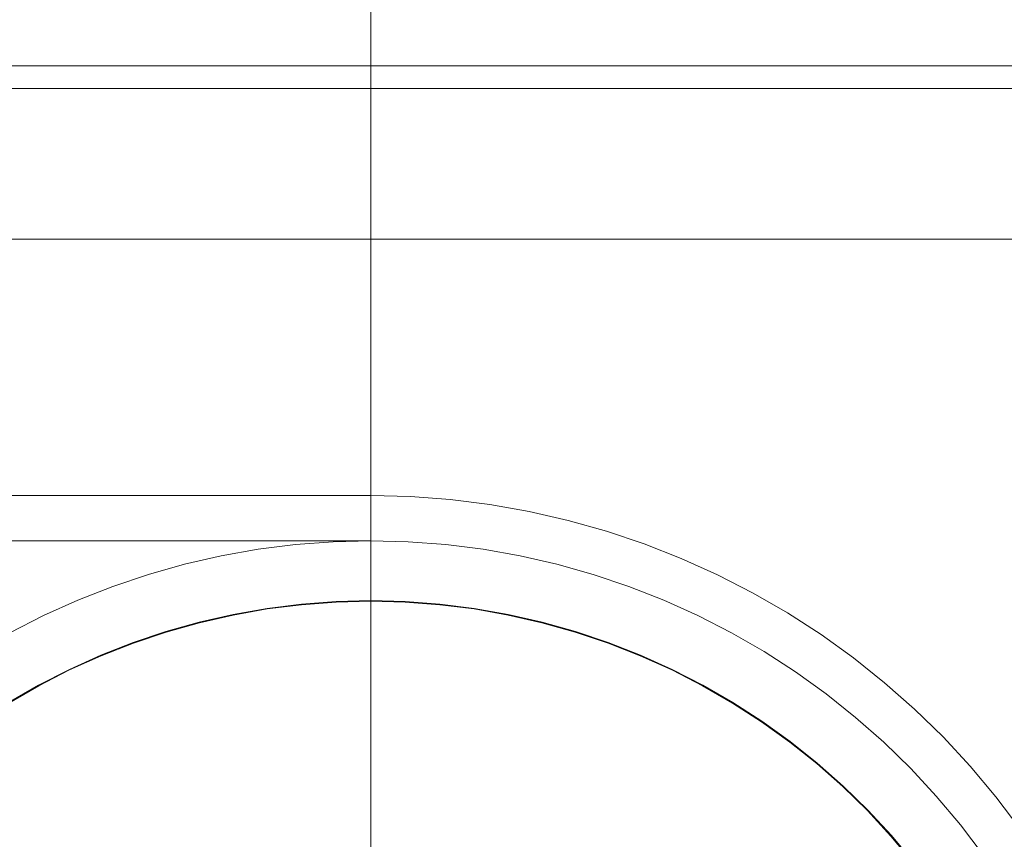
# Model space of a CAD drawing. Header units: millimetres. Extents: x -2233 to 61924, y -68080 to 6847.
# Tile 809 of 1022: x 26727 to 26792, y 1271 to 1326. Entities that reach past the tile are written whole.
import ezdxf

# ---------------------------------------------------------------- set-up
doc = ezdxf.new("R2010")
doc.units = ezdxf.units.MM
doc.layers.add('COTAS_P', color=1, linetype='Continuous', lineweight=0)
doc.layers.add('lateral_C05', color=7, linetype='Continuous', lineweight=0)
doc.dimstyles.new('R19_100', dxfattribs={"dimtxt": 250, "dimasz": 150, "dimexe": 150, "dimexo": 80, "dimgap": 100, "dimtad": 1, "dimtih": 1, "dimtoh": 1, "dimdsep": 46, "dimcen": 0.09, "dimadec": 0, "dimazin": 0, "dimtfac": 1, "dimtdec": 4, "dimtofl": 0, "dimtmove": 0, "dimatfit": 3, "dimfxl": 1, "dimtolj": 1, "dimtzin": 0, "dimarcsym": 0})

# ---------------------------------------------------------------- blocks, each defined once
blk = doc.blocks.new('DIM_R27_7')
at = {"layer": 'COTAS_P'}
for p, q in [((24250.067, 2141), (24400.067, 2186)), ((26750.067, 2141), (26600.067, 2186)), ((24250.067, 1241), (24250.067, 2141)), ((24250.067, 2141), (26750.067, 2141)), ((24250.067, 2141), (24400.067, 2096)), ((26750.067, 2141), (26600.067, 2096)), ((26750.067, 1241), (26750.067, 2141))]:
    blk.add_line(p, q, dxfattribs=at)
blk.add_text('2500 P', height=250, dxfattribs=at).set_placement((25500.067, 2241))
blk = doc.blocks.new('DIM_R27_9')
at = {"layer": 'COTAS_P'}
for p, q in [((26750.067, 1241), (27150.067, 1241)), ((27150.067, 1241), (27105.067, 1091)), ((27150.067, 0), (27150.067, 1241)), ((27150.067, 1241), (27195.067, 1091)), ((27150.067, 0), (27105.067, 150)), ((27150.067, 0), (27195.067, 150)), ((26750.067, 0), (27150.067, 0))]:
    blk.add_line(p, q, dxfattribs=at)
blk.add_text('1241 P', height=250, rotation=90, dxfattribs=at).set_placement((27050.067, 620.5))

msp = doc.modelspace()

# ---------------------------------------------------------------- linework, layer by layer
at = {"layer": 'lateral_C05'}
for p, q in [((26670.067, 1322.5), (26830.067, 1322.5)), ((26670.067, 1321), (26830.067, 1321)), ((26665.067, 1311), (26835.067, 1311)), ((24250.067, 1294), (26750.067, 1294)), ((26750.067, 1294), (26752.709, 1293.934)), ((26752.709, 1293.934), (26755.345, 1293.737)), ((26755.345, 1293.737), (26757.967, 1293.408)), ((26757.967, 1293.408), (26760.569, 1292.949)), ((26760.569, 1292.949), (26763.146, 1292.361)), ((26763.146, 1292.361), (26765.69, 1291.645)), ((26765.69, 1291.645), (26768.195, 1290.804)), ((24250.067, 1291), (26750.067, 1291)), ((26740.16, 1290.009), (26742.615, 1290.442)), ((26742.615, 1290.442), (26745.089, 1290.752)), ((26745.089, 1290.752), (26747.575, 1290.938)), ((26750.067, 1291), (26747.575, 1290.938)), ((26750.067, 1291), (26752.56, 1290.938)), ((26752.56, 1290.938), (26755.046, 1290.752)), ((26755.046, 1290.752), (26757.52, 1290.442)), ((26757.52, 1290.442), (26759.975, 1290.009)), ((26768.195, 1290.804), (26770.655, 1289.838)), ((26737.73, 1289.454), (26740.16, 1290.009)), ((26759.975, 1290.009), (26762.405, 1289.454)), ((26770.655, 1289.838), (26773.063, 1288.751)), ((26735.33, 1288.779), (26737.73, 1289.454)), ((26762.405, 1289.454), (26764.805, 1288.779)), ((26732.966, 1287.985), (26735.33, 1288.779)), ((26764.805, 1288.779), (26767.168, 1287.985)), ((26773.063, 1288.751), (26775.415, 1287.546)), ((26730.646, 1287.074), (26732.966, 1287.985)), ((26767.168, 1287.985), (26769.489, 1287.074)), ((26775.415, 1287.546), (26777.704, 1286.224)), ((26728.373, 1286.048), (26730.646, 1287.074)), ((26740.945, 1286.127), (26743.206, 1286.526)), ((26740.953, 1286.088), (26743.212, 1286.486)), ((26743.206, 1286.526), (26745.483, 1286.811)), ((26743.212, 1286.486), (26745.487, 1286.771)), ((26745.483, 1286.811), (26747.773, 1286.983)), ((26745.487, 1286.771), (26747.775, 1286.943)), ((26750.067, 1287.04), (26747.773, 1286.983)), ((26750.067, 1287), (26747.775, 1286.943)), ((26750.067, 1287.04), (26752.362, 1286.983)), ((26750.067, 1287), (26752.36, 1286.943)), ((26752.36, 1286.943), (26754.648, 1286.771)), ((26752.362, 1286.983), (26754.652, 1286.811)), ((26754.648, 1286.771), (26756.923, 1286.486)), ((26754.652, 1286.811), (26756.929, 1286.526)), ((26756.923, 1286.486), (26759.182, 1286.088)), ((26756.929, 1286.526), (26759.19, 1286.127)), ((26769.489, 1287.074), (26771.762, 1286.048)), ((26726.155, 1284.911), (26728.373, 1286.048)), ((26738.707, 1285.616), (26740.945, 1286.127)), ((26738.717, 1285.578), (26740.953, 1286.088)), ((26759.182, 1286.088), (26761.418, 1285.578)), ((26759.19, 1286.127), (26761.428, 1285.616)), ((26771.762, 1286.048), (26773.98, 1284.911)), ((26777.704, 1286.224), (26779.923, 1284.791)), ((26736.497, 1284.995), (26738.707, 1285.616)), ((26736.509, 1284.956), (26738.717, 1285.578)), ((26761.418, 1285.578), (26763.626, 1284.956)), ((26761.428, 1285.616), (26763.638, 1284.995)), ((26734.321, 1284.263), (26736.497, 1284.995)), ((26734.335, 1284.226), (26736.509, 1284.956)), ((26763.626, 1284.956), (26765.8, 1284.226)), ((26763.638, 1284.995), (26765.814, 1284.263)), ((26773.98, 1284.911), (26776.139, 1283.665)), ((26779.923, 1284.791), (26782.069, 1283.248)), ((26732.184, 1283.425), (26734.321, 1284.263)), ((26732.199, 1283.388), (26734.335, 1284.226)), ((26765.8, 1284.226), (26767.935, 1283.388)), ((26765.814, 1284.263), (26767.951, 1283.425)), ((26730.091, 1282.481), (26732.184, 1283.425)), ((26730.109, 1282.445), (26732.199, 1283.388)), ((26767.935, 1283.388), (26770.026, 1282.445)), ((26767.951, 1283.425), (26770.043, 1282.481)), ((26776.139, 1283.665), (26778.233, 1282.312)), ((26782.069, 1283.248), (26784.135, 1281.6)), ((26728.049, 1281.433), (26730.091, 1282.481)), ((26728.068, 1281.398), (26730.109, 1282.445)), ((26770.026, 1282.445), (26772.067, 1281.398)), ((26770.043, 1282.481), (26772.086, 1281.433)), ((26778.233, 1282.312), (26780.258, 1280.857)), ((26726.061, 1280.286), (26728.049, 1281.433)), ((26726.081, 1280.251), (26728.068, 1281.398)), ((26772.067, 1281.398), (26774.054, 1280.251)), ((26772.086, 1281.433), (26774.074, 1280.286)), ((26784.135, 1281.6), (26786.117, 1279.852)), ((26780.258, 1280.857), (26782.207, 1279.302)), ((26774.054, 1280.251), (26775.98, 1279.007)), ((26774.074, 1280.286), (26776.003, 1279.04)), ((26782.207, 1279.302), (26784.076, 1277.653)), ((26786.117, 1279.852), (26788.008, 1278.007)), ((26775.98, 1279.007), (26777.842, 1277.668)), ((26776.003, 1279.04), (26777.867, 1277.7)), ((26788.008, 1278.007), (26789.806, 1276.069)), ((26777.842, 1277.668), (26779.636, 1276.238)), ((26777.867, 1277.7), (26779.661, 1276.269)), ((26784.076, 1277.653), (26785.861, 1275.912)), ((26779.636, 1276.238), (26781.355, 1274.72)), ((26779.661, 1276.269), (26781.383, 1274.75)), ((26789.806, 1276.069), (26791.505, 1274.045)), ((26785.861, 1275.912), (26787.557, 1274.084)), ((26781.355, 1274.72), (26782.997, 1273.119)), ((26781.383, 1274.75), (26783.026, 1273.147)), ((26787.557, 1274.084), (26789.159, 1272.174)), ((26791.505, 1274.045), (26793.1, 1271.938)), ((26782.997, 1273.119), (26784.557, 1271.438)), ((26783.026, 1273.147), (26784.587, 1271.464)), ((26789.159, 1272.174), (26790.664, 1270.187)), ((26784.557, 1271.438), (26786.032, 1269.681)), ((26784.587, 1271.464), (26786.063, 1269.705))]:
    msp.add_line(p, q, dxfattribs=at)

# ---------------------------------------------------------------- dimensions: what is measured, and where the dimension line sits
at = {"layer": 'COTAS_P'}
for p1, distance, picture, middle in [((24250.067, 1241), 900, 'DIM_R27_7', (25500.067, 2141)), ((26750.067, 0), -400, 'DIM_R27_9', (27150.067, 620.5))]:
    dim = msp.add_aligned_dim(p1=p1, p2=(26750.067, 1241), distance=distance, text='<> P', dimstyle='R19_100', dxfattribs=at)
    dim.commit()
    dim.dimension.update_dxf_attribs({"geometry": picture, "text_midpoint": middle})

doc.saveas('drawing.dxf')
